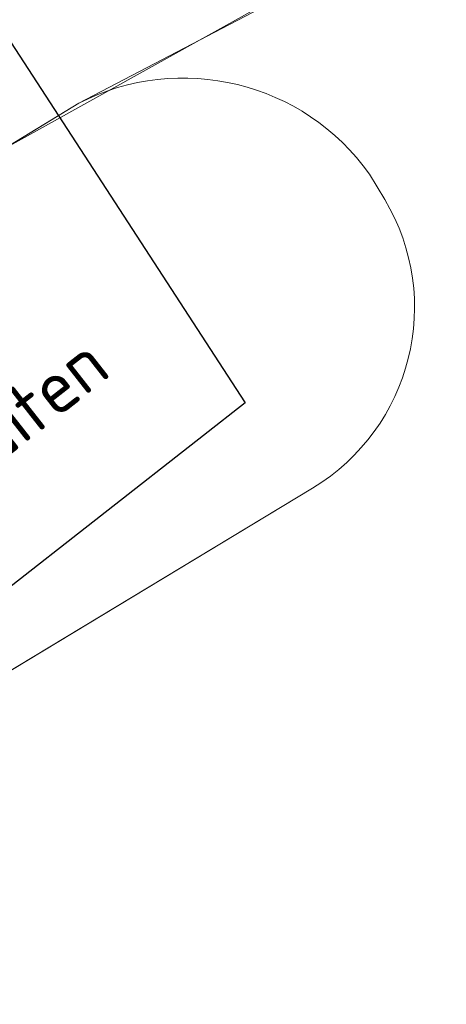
# Model space of a CAD drawing. Header units: metres. Extents: x 163628 to 167855, y 402678 to 405435.
# Tile 623 of 656: x 167412.76 to 167416.8, y 404855.84 to 404865.17. Entities that reach past the tile are written whole.
import ezdxf
from ezdxf import colors
from ezdxf.entities.mleader import LeaderData, LeaderLine
from ezdxf.math import Vec2, Vec3

# ---------------------------------------------------------------- set-up
doc = ezdxf.new("R2010")
doc.units = ezdxf.units.M
for name, color, linetype, lineweight in [('X-CA190022.004-UO-BGT_Ondergrond$0$GE_367_OWGBerm_groenvoorziening_grasenk_GEM', 253, 'Continuous', 9), ('X-CA190022.004-UO-BGT_Ondergrond$0$GE_478_BTDGroenvoorziening_bosplantsoen_GEM', 253, 'Continuous', 9), ('X-CA190022.004-UO-BGT_Ondergrond$0$GE_523_WTDGreppel_drogesloot_Vlak_GEM', 253, 'Continuous', 9), ('X-CA190022.004-UO-DTM inmeting$0$B-WE-GW-WATERGANG_INSTEEK-G', 246, 'Continuous', 0), ('X-CA190022.004-UO-TXT_Tekst 1op200$0$X-XX-AL-T25- LEADER BOVENGROND EN ONDERGRONDSE INFRA', 7, 'Continuous', 25)]:
    doc.layers.add(name, color=color, linetype=linetype, lineweight=lineweight)
doc.styles.add('X-CA190022.004-UO-TXT_Tekst 1op200$0$NLCS-ISO-M200-T25', font='NLCS-ISO.ttf', dxfattribs={"height": 0.5})

msp = doc.modelspace()

# ---------------------------------------------------------------- linework, layer by layer
at = {"layer": 'X-CA190022.004-UO-BGT_Ondergrond$0$GE_367_OWGBerm_groenvoorziening_grasenk_GEM', "flags": 128}
msp.add_lwpolyline([(167428.736, 404873.653), (167429.605, 404872.017), (167421.604, 404868.715), (167413.318, 404864.38), (167356.353, 404829.62)], dxfattribs=at)
at = {"layer": 'X-CA190022.004-UO-BGT_Ondergrond$0$GE_478_BTDGroenvoorziening_bosplantsoen_GEM', "flags": 128}
for points in [[(167413.318, 404864.38), (167421.604, 404868.715), (167429.605, 404872.017), (167433.3, 404866.136), (167429.075, 404863.427), (167407.927, 404850), (167392.198, 404839.923), (167364.345, 404823.021)], [(167416.214, 404863.47), (167416.071, 404863.708)], [(167364.345, 404823.021), (167332.794, 404804.528), (167312.82, 404793.022), (167288.771, 404780.488), (167268.103, 404769.773), (167256.419, 404764.026), (167244.063, 404756.986), (167240.708, 404755.932), (167231.082, 404753.507), (167230.219, 404757.556), (167275.473, 404779.745), (167358.307, 404826.13), (167415.532, 404860.734)]]:
    msp.add_lwpolyline(points, dxfattribs=at)
at = {"layer": 'X-CA190022.004-UO-BGT_Ondergrond$0$GE_478_BTDGroenvoorziening_bosplantsoen_GEM'}
for centre, radius, start, end in [((167414.3071, 404862.4569), 2.1625, 35.34639, 117.21861), ((167414.4971, 404862.445), 1.9996, 301.16742, 30.83894)]:
    msp.add_arc(centre, radius, start, end, dxfattribs=at)
at = {"layer": 'X-CA190022.004-UO-BGT_Ondergrond$0$GE_523_WTDGreppel_drogesloot_Vlak_GEM', "flags": 128}
for points in [[(167358.307, 404826.13), (167275.473, 404779.745), (167230.219, 404757.556), (167229.015, 404761.988), (167269.084, 404781.856), (167356.353, 404829.62), (167413.318, 404864.38)], [(167416.071, 404863.708), (167416.214, 404863.47)], [(167415.532, 404860.734), (167358.307, 404826.13)]]:
    msp.add_lwpolyline(points, dxfattribs=at)
at = {"layer": 'X-CA190022.004-UO-BGT_Ondergrond$0$GE_523_WTDGreppel_drogesloot_Vlak_GEM', "extrusion": (0, 0, -1)}
for centre, radius, start, end in [((-167414.3071, 404862.4569), 2.1625, 62.78139, 144.65361), ((-167414.4971, 404862.445), 1.9996, 149.16106, 238.83258)]:
    msp.add_arc(centre, radius, start, end, dxfattribs=at)
at = {"layer": 'X-CA190022.004-UO-DTM inmeting$0$B-WE-GW-WATERGANG_INSTEEK-G'}
msp.add_polyline3d([(167424.087, 404868.605, 8.97), (167423.711, 404868.842, 8.959), (167422.989, 404868.93, 8.938), (167422.009, 404868.765, 8.935), (167416.289, 404865.999, 8.928), (167408.983, 404861.929, 8.926), (167399.57, 404856.066, 8.98), (167393.098, 404852.33, 8.886), (167387.013, 404848.752, 8.898), (167380.301, 404844.453, 8.818), (167372.705, 404839.84, 8.811)], dxfattribs=at)

# ---------------------------------------------------------------- next in the draw order: leaders
at = {"layer": 'X-CA190022.004-UO-TXT_Tekst 1op200$0$X-XX-AL-T25- LEADER BOVENGROND EN ONDERGRONDSE INFRA'}
ml = msp.add_multileader_mtext('Standard', dxfattribs=at)
ml.set_content('Fietspad aansluiten \\Pop bestaand.', color=256, style='X-CA190022.004-UO-TXT_Tekst 1op200$0$NLCS-ISO-M200-T25')
ml.set_leader_properties(color=256, linetype='ByLayer', lineweight=-1)
ml.build(insert=Vec2(0, 0))
ml.multileader.update_dxf_attribs({"text_left_attachment_type": 5, "text_right_attachment_type": 5, "dogleg_length": 0.5, "arrow_head_size": 0.5})
ctx = ml.context
ctx.base_point, ctx.char_height, ctx.arrow_head_size, ctx.landing_gap_size, ctx.plane_origin, ctx.plane_x_axis, ctx.plane_y_axis = Vec3(167409.61, 404857.402), 0.5, 0.5, 0.18, Vec3(167419.5592, 404845.7443), Vec3(0.78715, 0.616761), Vec3(-0.616761, 0.78715)
ctx.left_attachment, ctx.right_attachment = 5, 5
notes = []
notes.append((ctx, [(0, (1, 1, 0), (167414.8918, 404861.5405), (-0.78715, -0.616761), 0.5, [(0, [(167410.9262, 404867.6518)], 0, [])])]))
ctx.mtext.insert, ctx.mtext.text_direction, ctx.mtext.rotation, ctx.mtext.width, ctx.mtext.defined_height, ctx.mtext.flow_direction = Vec3(167408.8369, 404858.6806), Vec3(0.78715, 0.616761), 0.664621, 5.891096, 4.0747, 5
ctx.mtext.has_bg_fill, ctx.mtext.bg_color, ctx.mtext.bg_scale_factor, ctx.mtext.bg_transparency, ctx.mtext.use_window_bg_color = 1, -1027028792, 1.5, 0, 1
for ctx, leaders in notes:
    for number, flags, end, landing, length, lines in leaders:
        leader = LeaderData()
        leader.index, (leader.has_last_leader_line, leader.has_dogleg_vector, leader.attachment_direction) = number, flags
        leader.last_leader_point, leader.dogleg_vector, leader.dogleg_length = Vec3(end), Vec3(landing), length
        for number, points, colour, breaks in lines:
            line = LeaderLine()
            line.index, line.vertices, line.color, line.breaks = number, Vec3.list(points), colors.encode_raw_color(colour), breaks
            leader.lines.append(line)
        ctx.leaders.append(leader)

doc.saveas('drawing.dxf')
